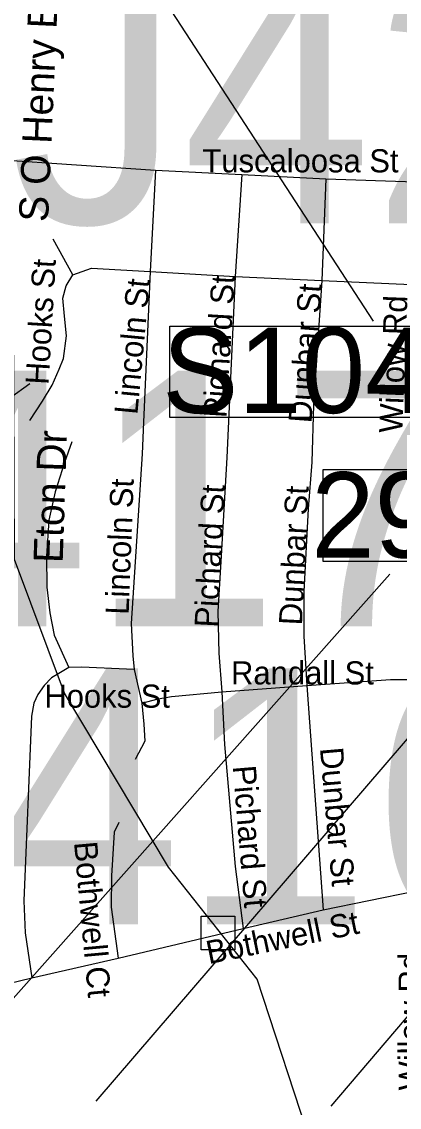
# Model space of a CAD drawing. Extents: x 1662474 to 1856135, y 779280 to 917889.
# Drawn here: x 1773144 to 1774694, y 836778 to 841234 of the extents above; entities that cross this region are included whole.
import ezdxf

# ---------------------------------------------------------------- set-up
doc = ezdxf.new("R2010")
doc.units = 0
for name, color, linetype in [('Exist Hydrographic Misc Water Feature', 7, 'Continuous'), ('Exist Hydrographic River Shore Label', 7, 'Continuous'), ('Exist Road Non-System Structure Non-Sys NCDOT Attributed CELL', 7, 'Continuous'), ('Exist Road Non-System Structure Non-Sys Other Attributed CELL', 7, 'Continuous'), ('Exist Road Non-System Structure Non-Sys Other Number Label', 7, 'Continuous'), ('Exist Road Non-System Type 51', 7, 'Continuous'), ('Exist Road Non-System Type 51 Label', 7, 'Continuous'), ('Exist Road Primary Interstate Structure Cantilever Sign Number Label', 7, 'Continuous'), ('Exist Road Primary Interstate Structure Standard Bridge Number Label', 7, 'Continuous'), ('Exist Road Primary US Label', 7, 'Continuous')]:
    doc.layers.add(name, color=color, linetype=linetype)

msp = doc.modelspace()

# ---------------------------------------------------------------- linework, layer by layer
at = {"layer": 'Exist Hydrographic Misc Water Feature'}
msp.add_lwpolyline([(1774623.6, 836236.3), (1774618.1, 836272), (1774535.1, 836349.2), (1774339.5, 836605.7), (1774110.2, 837303.1), (1773747.1, 837763.5), (1773319.1, 838477.9), (1773115.1, 839026.9), (1773109.2, 840369.5), (1773027.1, 840489.4), (1772827, 840539.4), (1772539.1, 840893.2), (1772094.1, 841578.4), (1771795, 841755.2), (1771573.1, 842009.2), (1771458.1, 842293.8), (1771367, 842377.7), (1770976, 842464.5)], dxfattribs=at)
at = {"layer": 'Exist Hydrographic River Shore Label'}
msp.add_line((1773162.8, 842194.3), (1774586.3, 840004.1), dxfattribs=at)
msp.add_lwpolyline([(1773751.5, 839984.2), (1775308.2, 839984.2), (1775308.2, 839609.6), (1773751.5, 839609.6)], close=True, dxfattribs=at)
at = {"layer": 'Exist Road Non-System Structure Non-Sys NCDOT Attributed CELL'}
msp.add_line((1773093.6, 839689), (1773177.7, 839748.2), dxfattribs=at)
at = {"layer": 'Exist Road Non-System Structure Non-Sys Other Attributed CELL'}
msp.add_lwpolyline([(1773880.2, 837562.9), (1774019.1, 837562.9), (1774019.1, 837423.9), (1773880.2, 837423.9)], close=True, dxfattribs=at)
at = {"layer": 'Exist Road Non-System Type 51'}
for p, q in [((1773026.1, 840669.2), (1773693.9, 840624.4)), ((1773693.9, 840624.4), (1773671, 840208.1)), ((1773693.9, 840624.4), (1774048.1, 840606)), ((1774048.1, 840606), (1774020.1, 840187.9)), ((1774048.1, 840606), (1774392.8, 840588.9)), ((1774392.8, 840588.9), (1774375.4, 840171.4)), ((1774392.8, 840588.9), (1774760.5, 840576.9)), ((1773353.4, 840194.2), (1773273.1, 840340.9)), ((1773671, 840208.1), (1774020.1, 840187.9)), ((1774020.1, 840187.9), (1773985.9, 839444.4)), ((1774020.1, 840187.9), (1774375.4, 840171.4)), ((1774375.4, 840171.4), (1774741.9, 840155.6)), ((1773605.6, 838575.1), (1773636.6, 838436.8)), ((1773965.8, 838483.2), (1774313.8, 838508.9)), ((1774313.8, 838508.9), (1774381.5, 837589)), ((1774052.4, 837512.4), (1774381.5, 837589)), ((1773540.6, 837389.8), (1774052.4, 837512.4)), ((1773185.4, 837308.9), (1773540.6, 837389.8))]:
    msp.add_line(p, q, dxfattribs=at)
for points in [[(1773353.4, 840194.2), (1773430.4, 840222.2), (1773671, 840208.1)], [(1773671, 840208.1), (1773643.4, 839590.5), (1773637.9, 839459.4)], [(1773177.6, 839596.4), (1773230.1, 839676.9), (1773268.6, 839742.2), (1773298, 839807.1), (1773315.4, 839851.7), (1773327.9, 839944.1), (1773320.1, 840025.4), (1773313.5, 840098.9), (1773327.1, 840150.1), (1773353.4, 840194.2)], [(1774375.4, 840171.4), (1774341.9, 839661.4), (1774335.2, 839425.2)], [(1773349.5, 839509.4), (1773319.9, 839424.1), (1773281.8, 839304.2), (1773256, 839187.1), (1773245.2, 839039.4), (1773246.9, 838912.1), (1773258.9, 838806.9), (1773277.9, 838716), (1773337.4, 838583.2)], [(1773637.9, 839459.4), (1773593.4, 838763.2), (1773600.1, 838630.4), (1773605.6, 838575.1)], [(1773985.9, 839444.4), (1773962.4, 839042), (1773949.5, 838813.4), (1773953.6, 838641.2), (1773965.8, 838483.2)], [(1774335.2, 839425.2), (1774320.4, 839233.9), (1774302.2, 838894.8), (1774301.4, 838711.5), (1774313.8, 838508.9)], [(1773337.4, 838583.2), (1773296.8, 838558.8), (1773266.9, 838541.2), (1773235.9, 838508.7), (1773210.1, 838471.9), (1773193.6, 838436.8), (1773184.4, 838383.2), (1773153.1, 837625.8), (1773158.6, 837494.5), (1773185.4, 837308.9)], [(1773605.6, 838575.1), (1773388.9, 838584.2), (1773337.4, 838583.2)], [(1774313.8, 838508.9), (1774657.6, 838533.1), (1774733.4, 838534.4)], [(1773636.6, 838436.8), (1773704.4, 838454.1), (1773758.6, 838464), (1773965.8, 838483.2)], [(1773965.8, 838483.2), (1773976.5, 838266.7), (1774019.9, 837766.2), (1774052.4, 837512.4)], [(1773636.6, 838436.8), (1773645.9, 838350.2), (1773650, 838280.9), (1773609.6, 838205.2)], [(1773542.4, 837947.2), (1773523, 837907.4), (1773512.1, 837727.4), (1773510.6, 837598.7), (1773540.6, 837389.8)], [(1774381.5, 837589), (1774756.5, 837665.1), (1774791.6, 837683.2)], [(1772984.5, 837261.9), (1773043.4, 837275.1), (1773185.4, 837308.9)]]:
    msp.add_lwpolyline(points, dxfattribs=at)
at = {"layer": 'Exist Road Primary Interstate Structure Cantilever Sign Number Label'}
for p, q in [((1774414.6, 836782.4), (1777422.6, 840319.3)), ((1773449.3, 836803.1), (1775791.3, 839530.3))]:
    msp.add_line(p, q, dxfattribs=at)
at = {"layer": 'Exist Road Primary Interstate Structure Standard Bridge Number Label'}
msp.add_line((1772831.6, 836913.4), (1774655.3, 838966.1), dxfattribs=at)
msp.add_lwpolyline([(1775246, 839394.6), (1774379.5, 839394.6), (1774379.5, 839019), (1775246, 839019)], close=True, dxfattribs=at)

# ---------------------------------------------------------------- texts
at = {"layer": 'Exist Hydrographic River Shore Label'}
msp.add_text('S1045', height=350, dxfattribs=at).set_placement((1773720.8, 839627.6))
at = {"layer": 'Exist Road Non-System Structure Non-Sys Other Number Label'}
for s, p in [('J420', (1773098.7, 840406.6)), ('J417', (1771939.5, 838751.7)), ('J416', (1772315, 837529.5))]:
    msp.add_text(s, height=1049.86, dxfattribs=at).set_placement(p)
at = {"layer": 'Exist Road Non-System Type 51 Label'}
for s, p in [('Tuscaloosa St', (1773885.9, 840615.3)), ('Randall St', (1774003.3, 838513.5)), ('Hooks St', (1773237.1, 838418))]:
    msp.add_text(s, height=95, dxfattribs=at).set_placement(p)
for s, rotation, p in [('Hooks St', 86.646, (1773254.1, 839742)), ('Lincoln St', 84.6625, (1773618.7, 839618.7)), ('Pichard St', 86.6455, (1773984.1, 839605.7)), ('Dunbar St', 85.766, (1774333.3, 839584.1)), ('Willow Rd', 87.7988, (1774705.8, 839544.3)), ('Lincoln St', 87.8413, (1773583, 838798.4)), ('Pichard St', 87.0974, (1773948, 838745.6)), ('Dunbar St', 87.2134, (1774294.3, 838754.8)), ('Dunbar St', 275.0001, (1774368, 838251.7)), ('Pichard St', 274.7573, (1774009.8, 838177.7)), ('Bothwell Ct', 275.2164, (1773358.6, 837865.2)), ('Bothwell St', 11.5174, (1773911.9, 837365.1)), ('Willow Rd', 90.1193, (1774786.7, 836847.4))]:
    msp.add_text(s, height=95, rotation=rotation, dxfattribs=at).set_placement(p)
at = {"layer": 'Exist Road Primary Interstate Structure Standard Bridge Number Label'}
msp.add_text('291', height=350, dxfattribs=at).set_placement((1774332.1, 839034.5))
at = {"layer": 'Exist Road Primary US Label'}
for s, rotation, p in [('S O Henry Blvd', 87.4819, (1773252, 840410.2)), ('Eton Dr', 88.0942, (1773312.2, 839010.6))]:
    msp.add_text(s, height=120, rotation=rotation, dxfattribs=at).set_placement(p)

doc.saveas('drawing.dxf')
